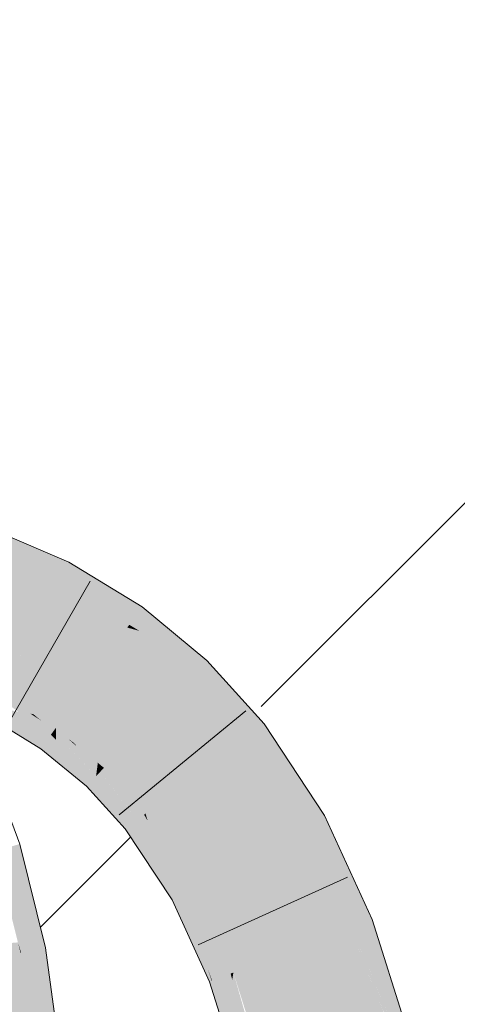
# Model space of a CAD drawing. Extents: x -620 to 300, y 62 to 1162.
# Tile 288 of 300: x 158.86 to 159.488, y 1023.726 to 1025.139. Entities that reach past the tile are written whole.
import ezdxf

# ---------------------------------------------------------------- set-up
doc = ezdxf.new("R2010")
doc.units = 0
doc.layers.get('0').update_dxf_attribs({"lineweight": 13})
for name, color, linetype, lineweight, true_color in [('E_Detail_Wandschraffur', 7, 'Continuous', 5, 0xc0c0c0), ('E_Leerrohr 25-A06G94ES8I', 7, 'Continuous', 9, 0xff8000), ('E_Leerrohr 25-Shading', 7, 'Continuous', 9, 0xff8000)]:
    doc.layers.add(name, color=color, linetype=linetype, lineweight=lineweight, true_color=true_color)

# ---------------------------------------------------------------- blocks, each defined once
blk = doc.blocks.new('Shading-A06G94358I', base_point=(225.3436, 853.8696))
at = {"layer": 'E_Leerrohr 25-Shading', "color": 43, "true_color": 0xd7ab7f}
for points in [[(158.9258, 1024.3628), (158.8194, 1024.4084), (158.8121, 1024.3901)], [(158.8058, 1024.3744), (158.9258, 1024.3628), (158.8121, 1024.3901)], [(158.9258, 1024.3628), (158.8058, 1024.3744), (158.9159, 1024.3315), (158.8929, 1024.3372)], [(158.9258, 1024.3628), (158.9159, 1024.3315), (158.9308, 1024.3606)], [(159.0285, 1024.2863), (159.0359, 1024.2966), (158.9159, 1024.3315), (158.9308, 1024.3606)], [(158.8929, 1024.3372), (158.9141, 1024.328), (158.9159, 1024.3315)], [(158.9159, 1024.3315), (158.9141, 1024.328), (159.0175, 1024.2708), (158.9905, 1024.2816)], [(158.9159, 1024.3315), (159.0175, 1024.2708), (159.0285, 1024.2863)], [(159.1004, 1024.2432), (159.0359, 1024.2966), (159.0285, 1024.2863)], [(158.9905, 1024.2816), (159.0147, 1024.2668), (159.0175, 1024.2708)], [(159.0285, 1024.2863), (159.0175, 1024.2708), (159.1004, 1024.2432), (159.032, 1024.2621)], [(159.0175, 1024.2708), (159.0147, 1024.2668), (159.032, 1024.2621)], [(159.032, 1024.2621), (159.0147, 1024.2668), (159.1195, 1024.2098), (159.1035, 1024.1931)], [(159.1004, 1024.2432), (159.032, 1024.2621), (159.1289, 1024.2196), (159.1195, 1024.2098)], [(159.1931, 1024.1484), (159.1289, 1024.2196), (159.1195, 1024.2098)], [(159.1035, 1024.1931), (159.1931, 1024.1484), (159.1195, 1024.2098)], [(159.1035, 1024.1931), (159.1818, 1024.1066), (159.1931, 1024.1484), (159.211, 1024.1287)], [(158.8322, 1024.168), (158.8309, 1024.1655), (158.8657, 1024.1449), (158.8582, 1024.1462)], [(158.8657, 1024.1449), (158.8758, 1024.1432), (158.8322, 1024.168), (158.8336, 1024.1707)], [(158.8758, 1024.1432), (158.8798, 1024.1426), (158.8336, 1024.1707)], [(158.8169, 1024.1381), (158.8909, 1024.093), (158.8241, 1024.1521), (158.893, 1024.0959)], [(158.8582, 1024.1462), (158.8241, 1024.1521), (158.9051, 1024.113), (158.893, 1024.0959)], [(158.8657, 1024.1449), (158.8582, 1024.1462), (158.9074, 1024.1162), (158.9051, 1024.113)], [(158.9074, 1024.1162), (158.8758, 1024.1432), (158.8657, 1024.1449)], [(158.9074, 1024.1162), (158.9091, 1024.1185), (158.8758, 1024.1432), (158.8911, 1024.1333)], [(158.8911, 1024.1333), (158.8798, 1024.1426), (158.8758, 1024.1432)], [(158.8798, 1024.1426), (158.8911, 1024.1333), (158.9122, 1024.1228), (158.9106, 1024.1206)], [(158.8911, 1024.1333), (158.9091, 1024.1185), (158.9106, 1024.1206)], [(158.9091, 1024.1185), (158.9122, 1024.1152), (158.9106, 1024.1206), (158.9122, 1024.1191)], [(158.9122, 1024.1191), (158.9122, 1024.1228), (158.9106, 1024.1206)], [(158.9122, 1024.1228), (158.9122, 1024.1191), (158.9304, 1024.1067)], [(158.9122, 1024.1228), (158.9304, 1024.1067), (158.9367, 1024.1024)], [(159.2657, 1023.9792), (159.2977, 1023.9969), (159.1818, 1024.1066), (159.211, 1024.1287)], [(158.9051, 1024.113), (158.893, 1024.0959), (158.9123, 1024.1057), (158.9125, 1024.0751)], [(158.9074, 1024.1162), (158.9051, 1024.113), (158.9122, 1024.1116), (158.9123, 1024.1057)], [(158.9122, 1024.1152), (158.9091, 1024.1185), (158.9122, 1024.1116), (158.9074, 1024.1162)], [(158.9699, 1024.0536), (158.9713, 1024.064), (158.9122, 1024.1152), (158.9122, 1024.1191)], [(158.9304, 1024.1067), (158.9122, 1024.1191), (158.9715, 1024.0654), (158.9713, 1024.064)], [(158.9544, 1024.0701), (158.9122, 1024.1152), (158.9122, 1024.1116)], [(158.9671, 1024.0507), (158.9699, 1024.0536), (158.9122, 1024.1116), (158.9544, 1024.0701)], [(158.9671, 1024.0507), (158.9122, 1024.1116), (158.9123, 1024.1057)], [(158.9123, 1024.1057), (158.9125, 1024.0751), (158.9671, 1024.0507), (158.956, 1024.0391)], [(158.9304, 1024.1067), (158.9715, 1024.0654), (158.9438, 1024.095)], [(158.9367, 1024.1024), (158.9304, 1024.1067), (158.9438, 1024.095)], [(158.8909, 1024.093), (158.9125, 1024.0751), (158.893, 1024.0959)], [(158.9367, 1024.1024), (158.9438, 1024.095), (158.9724, 1024.0728), (158.9721, 1024.0699)], [(158.9438, 1024.095), (158.9715, 1024.0654), (158.9721, 1024.0699)], [(158.9713, 1024.064), (158.9699, 1024.0536), (158.9758, 1024.0597)], [(158.9758, 1024.0597), (158.9763, 1024.0603), (158.9713, 1024.064), (158.9715, 1024.0654)], [(158.9715, 1024.0654), (158.9763, 1024.0603), (158.9721, 1024.0699), (158.9794, 1024.0635)], [(158.9794, 1024.0635), (158.9803, 1024.0643), (158.9721, 1024.0699), (158.9724, 1024.0728)], [(158.9813, 1024.0654), (158.9724, 1024.0728), (158.9803, 1024.0643)], [(158.9962, 1024.0331), (158.9794, 1024.0635), (158.9763, 1024.0603)], [(158.9936, 1024.0459), (158.9803, 1024.0643), (158.9794, 1024.0635)], [(158.9962, 1024.0331), (159.0318, 1023.993), (158.9794, 1024.0635), (158.9936, 1024.0459)], [(158.9813, 1024.0654), (158.9803, 1024.0643), (159.0022, 1024.041)], [(159.0022, 1024.041), (158.9803, 1024.0643), (159.0346, 1023.9952), (158.9936, 1024.0459)], [(158.9813, 1024.0654), (159.0022, 1024.041), (159.0408, 1023.9999)], [(158.9671, 1024.0507), (158.956, 1024.0391), (159.0165, 1023.9815), (159.0116, 1023.9778)], [(158.9699, 1024.0536), (158.9671, 1024.0507), (159.0202, 1023.9843), (159.0165, 1023.9815)], [(158.9758, 1024.0597), (158.9699, 1024.0536), (159.0286, 1023.9907), (159.0202, 1023.9843)], [(158.9763, 1024.0603), (158.9758, 1024.0597), (158.9962, 1024.0331)], [(158.9936, 1024.0459), (159.0318, 1023.993), (159.0346, 1023.9952)], [(159.0022, 1024.041), (159.0346, 1023.9952), (159.0388, 1023.9984)], [(159.0408, 1023.9999), (159.0022, 1024.041), (159.0388, 1023.9984)], [(159.0318, 1023.993), (158.9962, 1024.0331), (159.0286, 1023.9907)], [(159.0318, 1023.993), (159.0286, 1023.9907), (159.0564, 1023.947), (159.0637, 1023.9222)], [(159.0318, 1023.993), (159.0564, 1023.947), (159.0346, 1023.9952), (159.0512, 1023.9646)], [(159.0346, 1023.9952), (159.0512, 1023.9646), (159.0388, 1023.9984), (159.0439, 1023.9896)], [(159.0439, 1023.9896), (159.0408, 1023.9999), (159.0388, 1023.9984)], [(159.0439, 1023.9896), (159.1021, 1023.8888), (159.0408, 1023.9999), (159.1075, 1023.8918)], [(159.1075, 1023.8918), (159.111, 1023.8937), (159.0408, 1023.9999)], [(159.2657, 1023.9792), (159.3662, 1023.848), (159.2977, 1023.9969)], [(159.0165, 1023.9815), (159.0116, 1023.9778), (159.0357, 1023.9415)], [(159.0285, 1023.9564), (159.0202, 1023.9843), (159.0165, 1023.9815)], [(159.0286, 1023.9907), (159.0202, 1023.9843), (159.0637, 1023.9222), (159.076, 1023.8804)], [(159.0285, 1023.9564), (159.0594, 1023.9069), (159.0202, 1023.9843), (159.0353, 1023.9562)], [(159.0946, 1023.8846), (159.1021, 1023.8888), (159.0512, 1023.9646), (159.0439, 1023.9896)], [(159.3662, 1023.848), (159.2657, 1023.9792), (159.336, 1023.8364), (159.3113, 1023.88)], [(159.0512, 1023.9646), (159.0564, 1023.947), (159.0946, 1023.8846), (159.0908, 1023.8826)], [(158.8512, 1023.9535), (158.8252, 1023.9459), (158.8623, 1023.8005), (158.8578, 1023.815)], [(158.8512, 1023.9535), (158.882, 1023.8545), (158.8604, 1023.9562), (158.8917, 1023.83)], [(158.8512, 1023.9535), (158.8623, 1023.8005), (158.8968, 1023.8071)], [(159.0285, 1023.9564), (159.0357, 1023.9415), (159.052, 1023.9168)], [(159.052, 1023.9168), (159.0621, 1023.9014), (159.0285, 1023.9564), (159.0594, 1023.9069)], [(159.0594, 1023.9069), (159.076, 1023.8804), (159.0353, 1023.9562)], [(159.0867, 1023.8803), (159.0908, 1023.8826), (159.0632, 1023.9239), (159.0564, 1023.947)], [(159.0855, 1023.8796), (159.0867, 1023.8803), (159.0637, 1023.9222), (159.0632, 1023.9239)], [(159.0637, 1023.9222), (159.076, 1023.8804), (159.0855, 1023.8796), (159.0789, 1023.876)], [(159.0621, 1023.9014), (159.076, 1023.8804), (159.0594, 1023.9069)], [(159.1141, 1023.8746), (159.111, 1023.8937), (159.1075, 1023.8918)], [(159.1555, 1023.7673), (159.163, 1023.7702), (159.1141, 1023.8746), (159.111, 1023.8937)], [(159.163, 1023.7702), (159.1669, 1023.7717), (159.111, 1023.8937)], [(159.0855, 1023.8796), (159.0789, 1023.876), (159.1024, 1023.8247)], [(159.0867, 1023.8803), (159.0855, 1023.8796), (159.1323, 1023.7596), (159.1024, 1023.8247)], [(159.1327, 1023.7587), (159.0908, 1023.8826), (159.1323, 1023.7596), (159.0867, 1023.8803)], [(159.0908, 1023.8826), (159.13, 1023.7772), (159.0946, 1023.8846)], [(159.13, 1023.7772), (159.0908, 1023.8826), (159.1358, 1023.7598), (159.1327, 1023.7587)], [(159.0946, 1023.8846), (159.13, 1023.7772), (159.1021, 1023.8888), (159.12, 1023.8387)], [(159.1021, 1023.8888), (159.12, 1023.8387), (159.1075, 1023.8918), (159.1141, 1023.8746)], [(159.3113, 1023.88), (159.3235, 1023.8535), (159.336, 1023.8364), (159.334, 1023.8356)], [(159.1141, 1023.8746), (159.12, 1023.8387), (159.1555, 1023.7673), (159.1466, 1023.764)], [(158.882, 1023.8545), (158.8968, 1023.8071), (158.8917, 1023.83), (158.8974, 1023.8073)], [(159.3235, 1023.8535), (159.332, 1023.8349), (159.334, 1023.8356)], [(159.12, 1023.8387), (159.13, 1023.7772), (159.1466, 1023.764), (159.1364, 1023.7601)], [(159.4028, 1023.6797), (159.4178, 1023.6832), (159.336, 1023.8364), (159.3662, 1023.848)], [(159.332, 1023.8349), (159.3821, 1023.6749), (159.334, 1023.8356), (159.3972, 1023.6784)], [(159.336, 1023.8364), (159.334, 1023.8356), (159.3958, 1023.696), (159.3816, 1023.7173)], [(158.8578, 1023.815), (158.8614, 1023.8004), (158.8623, 1023.8005)], [(158.8623, 1023.8005), (158.8614, 1023.8004), (158.8624, 1023.8001)], [(158.8624, 1023.8001), (158.8614, 1023.8004), (158.8916, 1023.6394), (158.8838, 1023.6389)], [(158.8968, 1023.8071), (158.8623, 1023.8005), (158.8995, 1023.7916), (158.8624, 1023.8001)], [(158.9203, 1023.6412), (158.8995, 1023.7916), (158.881, 1023.6977), (158.8624, 1023.8001)], [(158.8995, 1023.7916), (158.8974, 1023.8073), (158.8968, 1023.8071)], [(159.1364, 1023.7601), (159.13, 1023.7772), (159.1358, 1023.7598)], [(159.1466, 1023.764), (159.157, 1023.7119), (159.1555, 1023.7673), (159.1616, 1023.7399)], [(159.1555, 1023.7673), (159.1616, 1023.7399), (159.163, 1023.7702), (159.1652, 1023.7614)], [(159.1652, 1023.7614), (159.1669, 1023.7717), (159.163, 1023.7702)], [(159.168, 1023.7504), (159.1669, 1023.7717), (159.1652, 1023.7614)], [(159.168, 1023.7504), (159.1979, 1023.6324), (159.1669, 1023.7717), (159.2062, 1023.6344)], [(159.1358, 1023.7598), (159.1327, 1023.7587), (159.1402, 1023.735)], [(159.1364, 1023.7601), (159.1358, 1023.7598), (159.1537, 1023.6921), (159.1402, 1023.735)], [(159.1364, 1023.7601), (159.1537, 1023.6921), (159.1466, 1023.764), (159.157, 1023.7119)], [(159.1616, 1023.7399), (159.1705, 1023.7001), (159.1652, 1023.7614), (159.168, 1023.7504)], [(159.1741, 1023.627), (159.1705, 1023.7001), (159.157, 1023.7119), (159.1616, 1023.7399)], [(159.1862, 1023.6298), (159.1979, 1023.6324), (159.1705, 1023.7001), (159.168, 1023.7504)]]:
    blk.add_solid(points, dxfattribs=at)
at = {"layer": 'E_Leerrohr 25-Shading', "color": 31, "true_color": 0xfabd7f}
for points in [[(158.8058, 1024.3744), (158.7748, 1024.2964), (158.8929, 1024.3372), (158.8091, 1024.2858)], [(158.8005, 1024.2806), (158.8738, 1024.2494), (158.8929, 1024.3372), (158.9141, 1024.328)], [(158.9141, 1024.328), (158.8738, 1024.2494), (158.9905, 1024.2816), (158.8999, 1024.236)], [(158.8492, 1024.2013), (158.8738, 1024.2494), (158.8005, 1024.2806)], [(158.8977, 1024.2349), (158.9634, 1024.1948), (158.9905, 1024.2816), (159.0147, 1024.2668)], [(158.9634, 1024.1948), (159.0477, 1024.1348), (159.0147, 1024.2668), (159.1035, 1024.1931)], [(158.8752, 1024.2246), (158.8738, 1024.2494), (158.8681, 1024.2382)], [(158.8738, 1024.2494), (158.8977, 1024.2349), (158.8999, 1024.236)], [(158.8738, 1024.2494), (158.9369, 1024.1576), (158.8977, 1024.2349)], [(158.9369, 1024.1576), (158.8738, 1024.2494), (158.9218, 1024.1365), (158.8752, 1024.2246)], [(158.8492, 1024.2013), (158.8798, 1024.1426), (158.8681, 1024.2382), (158.8752, 1024.2246)], [(158.9369, 1024.1576), (158.9634, 1024.1948), (158.8977, 1024.2349)], [(158.8752, 1024.2246), (158.8798, 1024.1426), (158.9218, 1024.1365), (158.9122, 1024.1228)], [(158.8336, 1024.1707), (158.8798, 1024.1426), (158.8492, 1024.2013)], [(158.9724, 1024.0728), (158.9634, 1024.1948), (158.9369, 1024.1576)], [(158.9634, 1024.1948), (159.0424, 1024.1293), (159.0477, 1024.1348)], [(158.9724, 1024.0728), (158.9813, 1024.0654), (158.9634, 1024.1948), (159.0424, 1024.1293)], [(159.1296, 1024.067), (159.1818, 1024.1066), (159.0477, 1024.1348), (159.1035, 1024.1931)], [(158.9369, 1024.1576), (158.9218, 1024.1365), (158.9724, 1024.0728), (158.9367, 1024.1024)], [(158.9218, 1024.1365), (158.9122, 1024.1228), (158.9367, 1024.1024)], [(159.0477, 1024.1348), (159.0424, 1024.1293), (159.1296, 1024.067), (159.1172, 1024.0577)], [(159.0408, 1023.9999), (159.1113, 1024.0532), (158.9813, 1024.0654), (159.0424, 1024.1293)], [(159.0424, 1024.1293), (159.1113, 1024.0532), (159.1172, 1024.0577)], [(159.237, 1023.9634), (159.2657, 1023.9792), (159.1296, 1024.067), (159.1818, 1024.1066)], [(159.1296, 1024.067), (159.1172, 1024.0577), (159.237, 1023.9634), (159.2134, 1023.9503)], [(159.111, 1023.8937), (159.1883, 1023.9365), (159.0408, 1023.9999), (159.1113, 1024.0532)], [(159.1172, 1024.0577), (159.1113, 1024.0532), (159.2134, 1023.9503), (159.1883, 1023.9365)], [(159.2657, 1023.9792), (159.237, 1023.9634), (159.3113, 1023.88)], [(159.237, 1023.9634), (159.1883, 1023.9365), (159.3235, 1023.8535), (159.2332, 1023.8387)], [(159.237, 1023.9634), (159.3235, 1023.8535), (159.3113, 1023.88)], [(159.111, 1023.8937), (159.2332, 1023.8387), (159.1883, 1023.9365)], [(159.111, 1023.8937), (159.1669, 1023.7717), (159.2332, 1023.8387), (159.2398, 1023.7996)], [(159.2332, 1023.8387), (159.2495, 1023.8033), (159.3235, 1023.8535), (159.332, 1023.8349)], [(159.2398, 1023.7996), (159.2495, 1023.8033), (159.2332, 1023.8387)], [(159.2495, 1023.8033), (159.3056, 1023.6573), (159.332, 1023.8349), (159.3821, 1023.6749)], [(158.7687, 1023.8075), (158.7746, 1023.7838), (158.8578, 1023.815), (158.8614, 1023.8004)], [(158.7956, 1023.6332), (158.8838, 1023.6389), (158.7746, 1023.7838), (158.8614, 1023.8004)], [(159.1669, 1023.7717), (159.2098, 1023.6352), (159.2398, 1023.7996), (159.2557, 1023.6458)], [(159.2557, 1023.6458), (159.296, 1023.6551), (159.2398, 1023.7996), (159.2495, 1023.8033)], [(159.2495, 1023.8033), (159.296, 1023.6551), (159.3056, 1023.6573)]]:
    blk.add_solid(points, dxfattribs=at)
blk = doc.blocks.new('Referenz-A06G94EW8I')
at = {"layer": 'E_Detail_Wandschraffur', "linetype": 'ByBlock', "ltscale": 0.13}
for p, q in [((159.2067, 1024.1534), (160.1926, 1025.1393)), ((158.89, 1023.8367), (159.0194, 1023.9661))]:
    blk.add_line(p, q, dxfattribs=at)
at = {"layer": 'E_Leerrohr 25-A06G94ES8I', "linetype": 'Continuous', "ltscale": 0.13}
for p, q in [((158.9308, 1024.3606), (158.8193, 1024.4084)), ((159.0359, 1024.2967), (158.9308, 1024.3606)), ((158.9614, 1024.3336), (158.8445, 1024.1297)), ((159.1289, 1024.2196), (159.0359, 1024.2967)), ((159.211, 1024.1287), (159.1289, 1024.2196)), ((158.8909, 1024.093), (158.8169, 1024.1381)), ((159.1846, 1024.1472), (159.0031, 1023.9979)), ((159.2977, 1023.9969), (159.211, 1024.1287)), ((158.956, 1024.039), (158.8909, 1024.093)), ((158.8604, 1023.9562), (158.8241, 1024.0537)), ((159.0116, 1023.9778), (158.956, 1024.039)), ((159.3662, 1023.848), (159.2977, 1023.9969)), ((159.0789, 1023.876), (159.0116, 1023.9778)), ((158.8973, 1023.8072), (158.8604, 1023.9562)), ((159.3305, 1023.9085), (159.1164, 1023.8116)), ((159.1327, 1023.7586), (159.0789, 1023.876)), ((159.4178, 1023.6831), (159.3662, 1023.848)), ((158.9203, 1023.6413), (158.8973, 1023.8072)), ((159.1742, 1023.627), (159.1327, 1023.7586))]:
    blk.add_line(p, q, dxfattribs=at)

msp = doc.modelspace()

# ---------------------------------------------------------------- block references
at = {"color": 8, "lineweight": 25, "ltscale": 0.25, "true_color": 0x808080}
msp.add_blockref('Referenz-A06G94EW8I', (0, 0), dxfattribs=at)
msp.add_blockref('Shading-A06G94358I', (225.3436, 853.8696))

doc.saveas('drawing.dxf')
